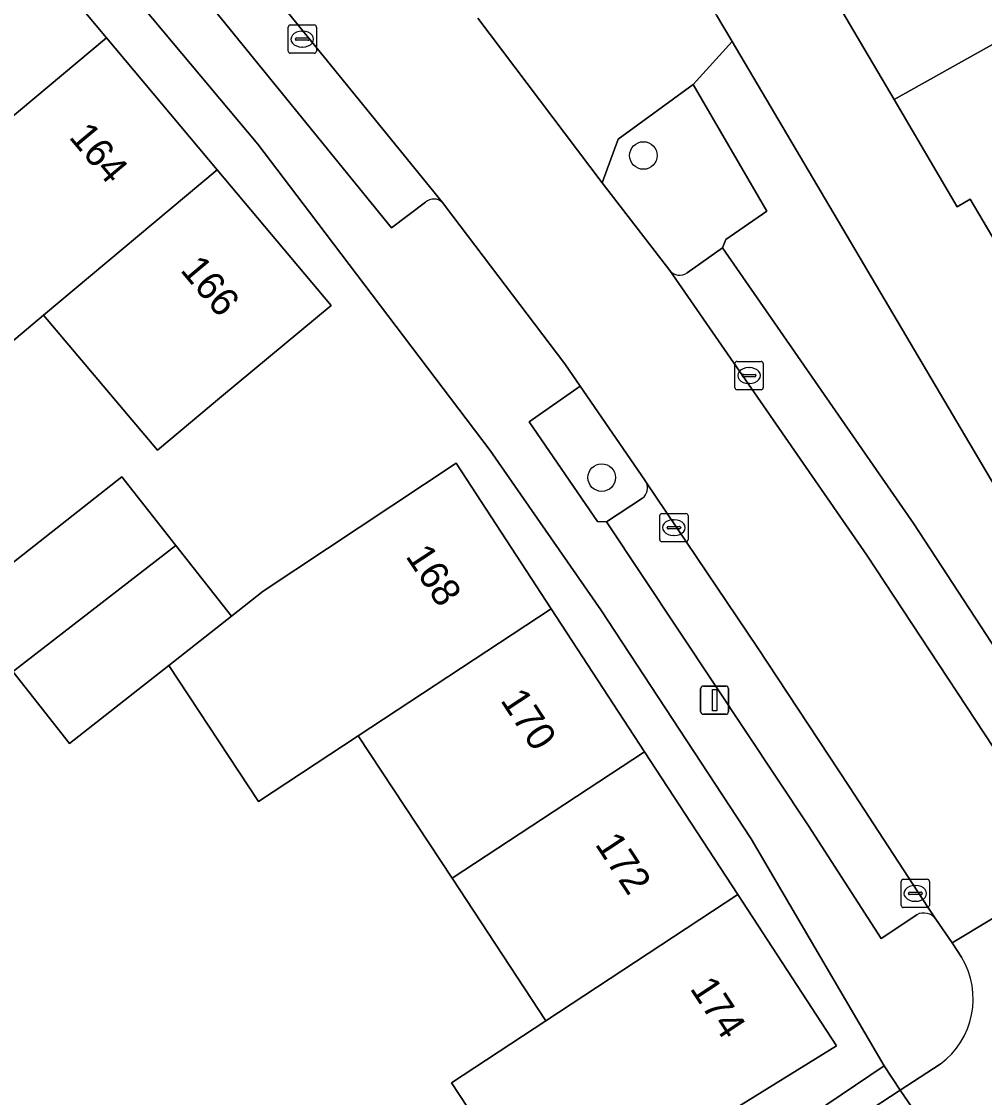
# Model space of a CAD drawing. Extents: x 159888 to 160761, y 384031 to 384750.
# Drawn here: x 160453.11 to 160487.21, y 384334.29 to 384372.4 of the extents above; entities that cross this region are included whole.
import ezdxf

# ---------------------------------------------------------------- set-up
doc = ezdxf.new("R2010")
doc.units = 0
for name, color, linetype in [('IMGEO_Boom', 7, 'Continuous'), ('IMGEO_Erf', 7, 'Continuous'), ('IMGEO_Groenvoorziening', 7, 'Continuous'), ('IMGEO_Kolk', 7, 'Continuous'), ('IMGEO_Lichtmast', 7, 'Continuous'), ('IMGEO_Pand', 7, 'Continuous'), ('IMGEO_Pand_nummerreeks', 7, 'Continuous'), ('IMGEO_Parkeervlak_open', 7, 'Continuous'), ('IMGEO_Rijbaan_lokaal_open', 7, 'Continuous'), ('IMGEO_Voetpad_open', 7, 'Continuous')]:
    doc.layers.add(name, color=color, linetype=linetype)

msp = doc.modelspace()

# ---------------------------------------------------------------- linework, layer by layer
at = {"layer": 'IMGEO_Boom'}
for centre in [(160475.135, 384367.655), (160473.659, 384356.248)]:
    msp.add_circle(centre, 0.489, dxfattribs=at)
at = {"layer": 'IMGEO_Erf'}
for points in [[(160446.821, 384364.094), (160442.926, 384368.712), (160438.982, 384373.388), (160442.096, 384375.993), (160438.164, 384380.655), (160434.166, 384385.395), (160436.537, 384387.395), (160440.388, 384390.604), (160444.372, 384385.851), (160448.291, 384381.176), (160452.209, 384376.501), (160456.127, 384371.827), (160460.046, 384367.151), (160464.074, 384362.345), (160460.198, 384359.125), (160457.934, 384357.215), (160453.895, 384362.004), (160450.792, 384359.387)], [(160456.666, 384356.276), (160458.578, 384353.848), (160460.552, 384351.342), (160461.672, 384352.224), (160468.506, 384356.754), (160471.872, 384351.597), (160475.173, 384346.539), (160478.474, 384341.481), (160481.974, 384336.119), (160475.071, 384331.85), (160475.896, 384330.595), (160472.553, 384328.397), (160468.334, 384334.813), (160471.677, 384337.011), (160468.359, 384342.057), (160465.04, 384347.104), (160461.502, 384344.777), (160458.334, 384349.595), (160454.817, 384346.825), (160452.803, 384349.382), (160452.769, 384349.425), (160446.476, 384344.469), (160444.638, 384346.803)]]:
    msp.add_lwpolyline(points, close=True, dxfattribs=at)
for points in [[(160476.088, 384330.303), (160483.657, 384335.415), (160478.945, 384343.45), (160473.633, 384351.562), (160469.711, 384357.202), (160463.306, 384365.649), (160461.477, 384368.06), (160453.348, 384377.769)], [(160503.875, 384373.713), (160498.413, 384370.534), (160493.098, 384367.44), (160491.959, 384366.777), (160487.774, 384364.286), (160486.707, 384366.106), (160486.241, 384365.833), (160484.01, 384369.637), (160482.825, 384371.656), (160481.808, 384373.39)], [(160477.728, 384372.628), (160478.279, 384371.695), (160495.386, 384342.739), (160497.6, 384338.863), (160500.922, 384340.817), (160497.158, 384347.202), (160497.136, 384347.24), (160496.126, 384348.999), (160495.356, 384348.993), (160494.254, 384350.869), (160494.651, 384351.567), (160494.342, 384352.104), (160498.816, 384354.526), (160500, 384355.222), (160501.744, 384356.246), (160501.979, 384355.846), (160504.763, 384357.481), (160505.858, 384355.619), (160507.732, 384356.72)]]:
    msp.add_lwpolyline(points, dxfattribs=at)
at = {"layer": 'IMGEO_Groenvoorziening'}
for points in [[(160476.896, 384370.172), (160474.24, 384368.231), (160473.675, 384366.69), (160476.066, 384363.585)], [(160476.681, 384363.501), (160477.94, 384364.382), (160478.05, 384364.684), (160479.501, 384365.688), (160476.896, 384370.172)], [(160472.9, 384359.49), (160471.092, 384358.222), (160473.506, 384354.693), (160473.831, 384354.68), (160475.1, 384355.515)], [(160475.223, 384356.099), (160475.182, 384356.16), (160472.9, 384359.49)]]:
    msp.add_lwpolyline(points, dxfattribs=at)
for centre, radius, start, end in [((160476.414, 384363.843), 0.433, 216.4747, 307.9701), ((160474.828, 384355.877), 0.453, 306.8921, 29.3207)]:
    msp.add_arc(centre, radius, start, end, dxfattribs=at)
at = {"layer": 'IMGEO_Kolk'}
for p, q in [((160462.555, 384371.35), (160462.555, 384372.202)), ((160462.63, 384372.276), (160463.482, 384372.276)), ((160463.556, 384372.202), (160463.556, 384371.35)), ((160462.857, 384371.819), (160463.255, 384371.819)), ((160463.043, 384372.056), (160463.068, 384372.056)), ((160462.814, 384371.77), (160462.814, 384371.782)), ((160463.252, 384371.733), (160462.854, 384371.733)), ((160463.066, 384371.496), (160463.041, 384371.496)), ((160463.298, 384371.782), (160463.298, 384371.77)), ((160463.482, 384371.276), (160462.63, 384371.276)), ((160478.376, 384359.435), (160478.376, 384360.287)), ((160478.451, 384360.361), (160479.303, 384360.361)), ((160478.864, 384360.141), (160478.889, 384360.141)), ((160479.377, 384360.287), (160479.377, 384359.435)), ((160478.635, 384359.855), (160478.635, 384359.867)), ((160479.073, 384359.818), (160478.675, 384359.818)), ((160478.678, 384359.904), (160479.076, 384359.904)), ((160479.119, 384359.867), (160479.119, 384359.855)), ((160479.303, 384359.361), (160478.451, 384359.361)), ((160478.887, 384359.581), (160478.862, 384359.581)), ((160475.715, 384354.049), (160475.715, 384354.901)), ((160475.79, 384354.975), (160476.642, 384354.975)), ((160476.203, 384354.755), (160476.228, 384354.755)), ((160476.716, 384354.901), (160476.716, 384354.049)), ((160475.974, 384354.469), (160475.974, 384354.481)), ((160476.412, 384354.432), (160476.014, 384354.432)), ((160476.017, 384354.518), (160476.415, 384354.518)), ((160476.458, 384354.481), (160476.458, 384354.469)), ((160476.642, 384353.975), (160475.79, 384353.975)), ((160476.226, 384354.195), (160476.201, 384354.195)), ((160484.261, 384341.095), (160484.261, 384341.947)), ((160484.336, 384342.021), (160485.188, 384342.021)), ((160484.749, 384341.801), (160484.774, 384341.801)), ((160485.262, 384341.947), (160485.262, 384341.095)), ((160484.52, 384341.515), (160484.52, 384341.527)), ((160484.958, 384341.478), (160484.56, 384341.478)), ((160484.563, 384341.564), (160484.961, 384341.564)), ((160485.004, 384341.527), (160485.004, 384341.515)), ((160485.188, 384341.021), (160484.336, 384341.021)), ((160484.772, 384341.241), (160484.747, 384341.241))]:
    msp.add_line(p, q, dxfattribs=at)
for points in [[(160462.555, 384371.35), (160462.555, 384372.202)], [(160462.63, 384372.276), (160463.482, 384372.276)], [(160463.556, 384372.202), (160463.556, 384371.35)], [(160463.482, 384371.276), (160462.63, 384371.276)], [(160478.376, 384359.435), (160478.376, 384360.287)], [(160478.451, 384360.361), (160479.303, 384360.361)], [(160479.377, 384360.287), (160479.377, 384359.435)], [(160479.303, 384359.361), (160478.451, 384359.361)], [(160475.715, 384354.049), (160475.715, 384354.901)], [(160475.79, 384354.975), (160476.642, 384354.975)], [(160476.716, 384354.901), (160476.716, 384354.049)], [(160476.642, 384353.975), (160475.79, 384353.975)], [(160484.261, 384341.095), (160484.261, 384341.947)], [(160484.336, 384342.021), (160485.188, 384342.021)], [(160485.262, 384341.947), (160485.262, 384341.095)], [(160485.188, 384341.021), (160484.336, 384341.021)]]:
    msp.add_lwpolyline(points, dxfattribs=at)
for centre, radius, start, end in [((160462.632, 384372.2), 0.0765, 91.552, 178.448), ((160462.632, 384372.2), 0.0765, 91.552, 178.448), ((160463.48, 384372.2), 0.0765, 1.552, 88.448), ((160463.48, 384372.2), 0.0765, 1.552, 88.448), ((160462.854, 384371.779), 0.0403, 85.8775, 175.7526), ((160463.259, 384371.781), 0.0386, 1.7309, 96.639), ((160462.851, 384371.769), 0.0366, 178.938, 274.7102), ((160463.255, 384371.776), 0.043, 264.8664, 352.4533), ((160462.632, 384371.352), 0.0765, 181.552, 268.448), ((160462.632, 384371.352), 0.0765, 181.552, 268.448), ((160463.48, 384371.352), 0.0765, 271.552, 358.448), ((160463.48, 384371.352), 0.0765, 271.552, 358.448), ((160478.453, 384360.285), 0.0765, 91.552, 178.448), ((160478.453, 384360.285), 0.0765, 91.552, 178.448), ((160479.301, 384360.285), 0.0765, 1.552, 88.448), ((160479.301, 384360.285), 0.0765, 1.552, 88.448), ((160478.675, 384359.864), 0.0403, 85.8775, 175.7526), ((160478.672, 384359.854), 0.0366, 178.938, 274.7102), ((160479.076, 384359.861), 0.043, 264.8664, 352.4533), ((160479.08, 384359.866), 0.0386, 1.7309, 96.639), ((160478.453, 384359.437), 0.0765, 181.552, 268.448), ((160478.453, 384359.437), 0.0765, 181.552, 268.448), ((160479.301, 384359.437), 0.0765, 271.552, 358.448), ((160479.301, 384359.437), 0.0765, 271.552, 358.448), ((160475.792, 384354.899), 0.0765, 91.552, 178.448), ((160475.792, 384354.899), 0.0765, 91.552, 178.448), ((160476.64, 384354.899), 0.0765, 1.552, 88.448), ((160476.64, 384354.899), 0.0765, 1.552, 88.448), ((160476.014, 384354.478), 0.0403, 85.8775, 175.7526), ((160476.011, 384354.468), 0.0366, 178.938, 274.7102), ((160476.415, 384354.475), 0.043, 264.8664, 352.4533), ((160476.419, 384354.48), 0.0386, 1.7309, 96.639), ((160475.792, 384354.051), 0.0765, 181.552, 268.448), ((160475.792, 384354.051), 0.0765, 181.552, 268.448), ((160476.64, 384354.051), 0.0765, 271.552, 358.448), ((160476.64, 384354.051), 0.0765, 271.552, 358.448), ((160484.338, 384341.945), 0.0765, 91.552, 178.448), ((160484.338, 384341.945), 0.0765, 91.552, 178.448), ((160485.186, 384341.945), 0.0765, 1.552, 88.448), ((160485.186, 384341.945), 0.0765, 1.552, 88.448), ((160484.56, 384341.524), 0.0403, 85.8775, 175.7526), ((160484.557, 384341.514), 0.0366, 178.938, 274.7102), ((160484.961, 384341.521), 0.043, 264.8664, 352.4533), ((160484.965, 384341.526), 0.0386, 1.7309, 96.639), ((160484.338, 384341.097), 0.0765, 181.552, 268.448), ((160484.338, 384341.097), 0.0765, 181.552, 268.448), ((160485.186, 384341.097), 0.0765, 271.552, 358.448), ((160485.186, 384341.097), 0.0765, 271.552, 358.448)]:
    msp.add_arc(centre, radius, start, end, dxfattribs=at)
for centre, major_axis, ratio, start_param, end_param in [((160463.042, 384371.776), (-0.387, 0.002), 0.722429, 4.712389, 7.853982), ((160463.067, 384371.776), (-0.39, 0.002), 0.717154, 1.570796, 4.712389), ((160478.863, 384359.861), (-0.387, 0.002), 0.722429, 4.712389, 7.853982), ((160478.888, 384359.861), (-0.39, 0.002), 0.717154, 1.570796, 4.712389), ((160476.202, 384354.475), (-0.387, 0.002), 0.722429, 4.712389, 7.853982), ((160476.227, 384354.475), (-0.39, 0.002), 0.717154, 1.570796, 4.712389), ((160484.748, 384341.521), (-0.387, 0.002), 0.722429, 4.712389, 7.853982), ((160484.773, 384341.521), (-0.39, 0.002), 0.717154, 1.570796, 4.712389)]:
    msp.add_ellipse(centre, major_axis=major_axis, ratio=ratio, start_param=start_param, end_param=end_param, dxfattribs=at)
at = {"layer": 'IMGEO_Lichtmast'}
for p, q in [((160477.159, 384347.963), (160477.159, 384348.763)), ((160477.159, 384348.763), (160477.159, 384347.963)), ((160477.259, 384348.863), (160478.049, 384348.863)), ((160478.049, 384348.863), (160477.259, 384348.863)), ((160478.149, 384348.763), (160478.149, 384347.963)), ((160478.149, 384347.963), (160478.149, 384348.763)), ((160478.049, 384347.863), (160477.259, 384347.863)), ((160477.259, 384347.863), (160478.049, 384347.863))]:
    msp.add_line(p, q, dxfattribs=at)
msp.add_lwpolyline([(160477.579, 384348.738), (160477.729, 384348.738), (160477.729, 384347.988), (160477.579, 384347.988), (160477.579, 384348.738)], dxfattribs=at)
for centre, start, end in [((160477.259, 384348.763), 90, 180), ((160477.259, 384348.763), 90, 180), ((160478.049, 384348.763), 0, 90), ((160478.049, 384348.763), 360, 90), ((160477.259, 384347.963), 180, 270), ((160477.259, 384347.963), 180, 270), ((160478.049, 384347.963), 270, 0), ((160478.049, 384347.963), 270, 0)]:
    msp.add_arc(centre, 0.1, start, end, dxfattribs=at)
at = {"layer": 'IMGEO_Pand'}
for points in [[(160496.065, 384376.531), (160493.992, 384380.172), (160492.963, 384379.573), (160491.751, 384381.655), (160487.049, 384378.918), (160485.49, 384378.011), (160481.206, 384375.483), (160482.274, 384373.663), (160481.808, 384373.39), (160482.825, 384371.656), (160484.01, 384369.637), (160490.663, 384373.365)], [(160503.875, 384373.713), (160500.691, 384379.183), (160496.065, 384376.531), (160490.663, 384373.365), (160484.01, 384369.637), (160486.241, 384365.833), (160486.707, 384366.106), (160487.774, 384364.286), (160491.959, 384366.777), (160493.098, 384367.44), (160498.413, 384370.534)], [(160456.127, 384371.827), (160452.209, 384376.501), (160446.029, 384371.329), (160442.926, 384368.712), (160446.821, 384364.094), (160449.955, 384366.661)], [(160460.046, 384367.151), (160456.127, 384371.827), (160449.955, 384366.661), (160446.821, 384364.094), (160450.792, 384359.387), (160453.895, 384362.004)], [(160464.074, 384362.345), (160460.046, 384367.151), (160453.895, 384362.004), (160457.934, 384357.215), (160460.198, 384359.125)], [(160471.872, 384351.597), (160468.506, 384356.754), (160461.672, 384352.224), (160460.552, 384351.342), (160458.334, 384349.595), (160461.502, 384344.777), (160465.04, 384347.104)], [(160452.803, 384349.382), (160452.886, 384349.44), (160458.578, 384353.848), (160456.666, 384356.276), (160444.638, 384346.803), (160446.476, 384344.469), (160452.769, 384349.425)], [(160460.552, 384351.342), (160458.578, 384353.848), (160452.886, 384349.44), (160452.803, 384349.382), (160454.817, 384346.825), (160458.334, 384349.595)], [(160471.872, 384351.597), (160465.04, 384347.104), (160468.359, 384342.057), (160475.173, 384346.539)], [(160475.173, 384346.539), (160468.359, 384342.057), (160471.677, 384337.011), (160478.474, 384341.481)], [(160481.974, 384336.119), (160478.474, 384341.481), (160471.677, 384337.011), (160468.334, 384334.813), (160472.553, 384328.397), (160475.896, 384330.595), (160475.071, 384331.85)]]:
    msp.add_lwpolyline(points, close=True, dxfattribs=at)
at = {"layer": 'IMGEO_Parkeervlak_open'}
for points in [[(160468.022, 384365.99), (160460.141, 384375.69)], [(160460.092, 384375.056), (160458.912, 384374.085), (160466.209, 384365.092), (160467.423, 384366.003)], [(160476.066, 384363.585), (160483.044, 384353.5), (160489.12, 384344.263), (160490.303, 384342.319), (160492.705, 384338.303), (160494.523, 384339.39), (160492.01, 384343.385), (160491.01, 384344.965), (160484.707, 384354.609), (160477.94, 384364.382)], [(160477.94, 384364.382), (160476.681, 384363.501)], [(160485.492, 384340.604), (160485.211, 384341.033), (160482.417, 384345.31), (160479.18, 384350.228), (160475.223, 384356.099)], [(160475.1, 384355.515), (160473.831, 384354.68), (160477.646, 384348.946), (160480.98, 384343.914), (160483.555, 384339.925), (160484.813, 384340.767)]]:
    msp.add_lwpolyline(points, dxfattribs=at)
for centre, radius, start, end in [((160467.715, 384365.669), 0.444, 46.3545, 131.1589), ((160476.414, 384363.843), 0.433, 216.4747, 307.9701), ((160474.828, 384355.877), 0.453, 306.8921, 29.3207), ((160485.059, 384340.295), 0.532, 35.4711, 117.531)]:
    msp.add_arc(centre, radius, start, end, dxfattribs=at)
at = {"layer": 'IMGEO_Rijbaan_lokaal_open'}
for points in [[(160460.141, 384375.69), (160468.022, 384365.99), (160468.382, 384365.504), (160472.357, 384360.275), (160472.9, 384359.49), (160475.182, 384356.16), (160475.223, 384356.099), (160479.18, 384350.228), (160482.417, 384345.31), (160485.211, 384341.033), (160485.492, 384340.604), (160486.063, 384339.775), (160490.303, 384342.319), (160489.12, 384344.263), (160483.044, 384353.5), (160476.066, 384363.585), (160473.675, 384366.69), (160469.271, 384372.522)], [(160493.802, 384336.483), (160492.705, 384338.303), (160490.303, 384342.319), (160486.063, 384339.775), (160486.397, 384339.266)], [(160485.644, 384335.477), (160484.226, 384334.549), (160485.596, 384332.555), (160486.257, 384333.016)], [(160485.596, 384332.555), (160484.226, 384334.549), (160482.897, 384333.68)]]:
    msp.add_lwpolyline(points, dxfattribs=at)
msp.add_arc((160483.952, 384337.783), 2.86, 306.2787, 31.241, dxfattribs=at)
at = {"layer": 'IMGEO_Voetpad_open'}
for points in [[(160415.897, 384418.698), (160421.031, 384413.2), (160426.2, 384407.665), (160430.698, 384402.4), (160434.248, 384398.243), (160435.261, 384397.057), (160438.349, 384393.558), (160439.463, 384392.301), (160439.728, 384392.001), (160440.266, 384392.474), (160453.348, 384377.769), (160461.477, 384368.06), (160463.306, 384365.649), (160469.711, 384357.202), (160473.633, 384351.562), (160478.945, 384343.45), (160483.657, 384335.415), (160484.226, 384334.549), (160485.644, 384335.477)], [(160469.271, 384372.522), (160473.675, 384366.69), (160474.24, 384368.231), (160476.896, 384370.172), (160478.279, 384371.695), (160477.728, 384372.628), (160477.501, 384373.013), (160475.174, 384375.922), (160471.413, 384380.406), (160467.825, 384384.686), (160464.471, 384388.685), (160464.11, 384389.113), (160462.464, 384391.065), (160460.756, 384393.102), (160457.512, 384396.97), (160454.828, 384400.17)], [(160467.423, 384366.003), (160466.209, 384365.092), (160458.912, 384374.085), (160458.612, 384374.123), (160457.593, 384375.303), (160457.617, 384375.58), (160450.84, 384383.443), (160449.683, 384384.802), (160441.773, 384393.586)], [(160500.86, 384333.269), (160500.369, 384334.119), (160497.6, 384338.863), (160495.386, 384342.739), (160478.279, 384371.695), (160476.896, 384370.172), (160479.501, 384365.688), (160478.05, 384364.684), (160477.94, 384364.382), (160484.707, 384354.609), (160491.01, 384344.965), (160492.01, 384343.385), (160494.523, 384339.39), (160495.63, 384337.604), (160513.168, 384306.618), (160513.465, 384306.524), (160514.462, 384304.792), (160514.368, 384304.478), (160522.325, 384290.477), (160521.016, 384289.724)], [(160484.813, 384340.767), (160483.555, 384339.925), (160480.98, 384343.914), (160477.646, 384348.946), (160473.831, 384354.68), (160473.506, 384354.693), (160471.092, 384358.222), (160472.9, 384359.49), (160472.357, 384360.275), (160468.382, 384365.504), (160468.022, 384365.99)], [(160486.397, 384339.266), (160486.063, 384339.775), (160485.492, 384340.604)]]:
    msp.add_lwpolyline(points, dxfattribs=at)
msp.add_lwpolyline([(160474.075, 384327.692), (160482.897, 384333.68), (160484.226, 384334.549), (160483.657, 384335.415), (160476.088, 384330.303), (160467.03, 384324.187), (160461.863, 384320.697), (160461.281, 384320.304), (160461.832, 384319.461), (160462.364, 384319.818), (160462.089, 384320.235), (160468.411, 384324.486), (160468.686, 384324.069)], close=True, dxfattribs=at)
for centre, radius, start, end in [((160467.715, 384365.669), 0.444, 46.3545, 131.1589), ((160485.059, 384340.295), 0.532, 35.4711, 117.531), ((160483.952, 384337.783), 2.86, 306.2787, 31.241)]:
    msp.add_arc(centre, radius, start, end, dxfattribs=at)

# ---------------------------------------------------------------- texts
at = {"layer": 'IMGEO_Pand_nummerreeks'}
for s, rotation, p in [('164', 309.9292, (160454.763, 384368.298)), ('166', 309.9292, (160458.706, 384363.586)), ('168', 303.3345, (160466.692, 384353.463)), ('170', 303.3345, (160470.049, 384348.359)), ('172', 303.3345, (160473.401, 384343.261)), ('174', 303.3345, (160476.759, 384338.155))]:
    msp.add_text(s, height=1, rotation=rotation, dxfattribs=at).set_placement(p)

doc.saveas('drawing.dxf')
